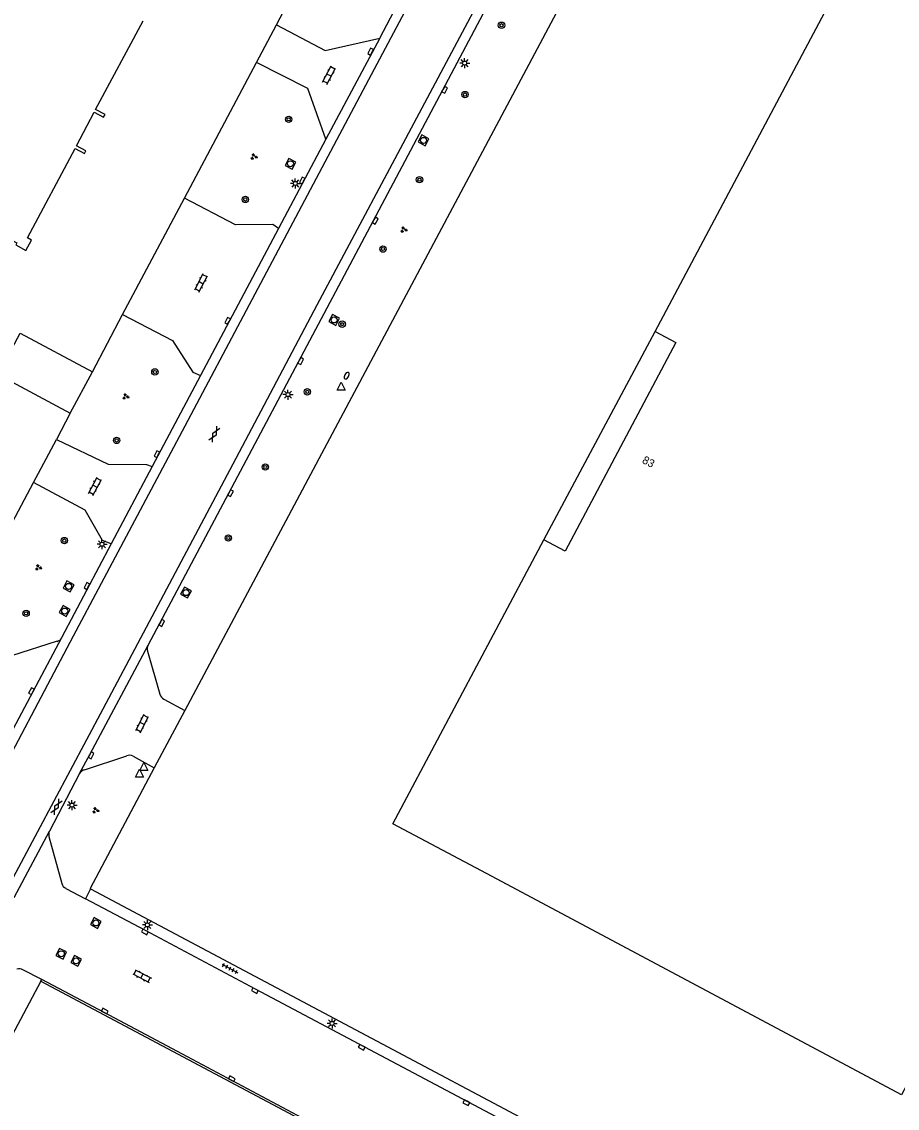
# Model space of a CAD drawing. Extents: x 135999 to 138000, y 396000 to 398501.
# Drawn here: x 136300 to 136409.4, y 398287.1 to 398422.9 of the extents above; entities that cross this region are included whole.
import ezdxf

# ---------------------------------------------------------------- set-up
doc = ezdxf.new("R2010")
doc.units = 0
for name, color, linetype in [('gg-afsc-hekwerk', 7, 'Continuous'), ('gg-anno-huisnummerreeks BGT', 7, 'Continuous'), ('gg-bbg-hoofdgebouw', 7, 'Continuous'), ('gg-bbg-luifel en loopbrug', 7, 'Continuous'), ('gg-knt-verharding', 7, 'Continuous'), ('gg-knt-verharding nz', 7, 'Continuous'), ('gt-grn-vlakafsluiter', 7, 'Continuous'), ('gt-symb-boom', 7, 'Continuous'), ('gt-symb-brandkraan', 7, 'Continuous'), ('gt-symb-gesloten verharding', 7, 'Continuous'), ('gt-symb-groenvak', 7, 'Continuous'), ('gt-symb-klinker verharding', 7, 'Continuous'), ('gt-symb-kolk', 7, 'Continuous'), ('gt-symb-lichtmast', 7, 'Continuous'), ('gt-symb-rioolschacht', 7, 'Continuous'), ('gt-symb-tegel verharding', 7, 'Continuous'), ('gt-symb-waterafsluiter', 7, 'Continuous')]:
    doc.layers.add(name, color=color, linetype=linetype)

# ---------------------------------------------------------------- blocks, each defined once
blk = doc.blocks.new('gt0-GRVAK')
at = {"layer": 'gt-symb-groenvak'}
for p, q in [((-0.11, 0.19), (-0.23, 0.24)), ((-0.18, 0.15), (0.09, 0.15)), ((-0.09, 0.21), (-0.16, 0.32)), ((-0.05, 0.21), (-0.05, 0.39)), ((0, 0.21), (0.06, 0.32)), ((0.02, 0.19), (0.13, 0.24)), ((0.26, -0.05), (0.2, 0.06)), ((0.3, -0.05), (0.3, 0.13)), ((0.35, -0.05), (0.41, 0.06)), ((-0.24, -0.23), (-0.36, -0.18)), ((-0.32, -0.26), (-0.05, -0.26)), ((-0.23, -0.21), (-0.29, -0.1)), ((-0.18, -0.2), (-0.18, -0.02)), ((-0.14, -0.21), (-0.07, -0.1)), ((-0.12, -0.23), (0, -0.18)), ((0.24, -0.07), (0.12, -0.02)), ((0.17, -0.11), (0.44, -0.11)), ((0.37, -0.07), (0.49, -0.02))]:
    blk.add_line(p, q, dxfattribs=at)
blk = doc.blocks.new('gt0-BOOM')
at = {"layer": 'gt-symb-boom'}
for radius in [0.4, 0.2]:
    blk.add_circle((0, 0), radius, dxfattribs=at)
blk = doc.blocks.new('gt0-RS')
at = {"layer": 'gt-symb-rioolschacht'}
blk.add_lwpolyline([(-0.5, -0.5), (0.5, -0.5), (0.5, 0.5), (-0.5, 0.5)], close=True, dxfattribs=at)
blk.add_circle((0, 0), 0.375, dxfattribs=at)
blk = doc.blocks.new('gt0-KOLK')
at = {"layer": 'gt-symb-kolk'}
blk.add_lwpolyline([(0, 0), (0.38, 0), (0.38, 0.4), (-0.38, 0.4), (-0.38, 0), (0, 0)], dxfattribs=at)
blk = doc.blocks.new('gt0-LMAST')
at = {"layer": 'gt-symb-lichtmast'}
for p, q in [((-0.18, 0.17), (-0.45, 0.44)), ((-0.01, 0.25), (-0.01, 0.62)), ((0.17, 0.17), (0.44, 0.44)), ((-0.26, 0), (-0.63, 0)), ((-0.18, -0.18), (-0.45, -0.45)), ((-0.01, -0.25), (-0.01, -0.63)), ((0.44, -0.45), (0.17, -0.18)), ((0.24, 0), (0.62, 0))]:
    blk.add_line(p, q, dxfattribs=at)
blk.add_circle((-0.01, 0), 0.25, dxfattribs=at)
blk = doc.blocks.new('gt0-KL1')
at = {"layer": 'gt-symb-klinker verharding'}
for p, q in [((-1.15, 0.3), (1.15, 0.3)), ((-1, -0.3), (-1, 0.3)), ((-0.5, 0.3), (-0.5, 0.45)), ((0, -0.3), (0, 0.3)), ((0.5, 0.3), (0.5, 0.45)), ((1, -0.3), (1, 0.3)), ((-1.15, -0.3), (1.15, -0.3)), ((-0.5, -0.45), (-0.5, -0.3)), ((0.5, -0.45), (0.5, -0.3))]:
    blk.add_line(p, q, dxfattribs=at)
blk = doc.blocks.new('gt0-WAFSL')
at = {"layer": 'gt-symb-waterafsluiter'}
for p, q in [((-0.5, -0.33), (0, 0.67)), ((0, 0.67), (0.5, -0.33)), ((0.5, -0.33), (-0.5, -0.33))]:
    blk.add_line(p, q, dxfattribs=at)
blk = doc.blocks.new('gt0-BR')
at = {"layer": 'gt-symb-brandkraan'}
for centre, radius, start, end in [((-0.24, 0), 0.206, 107.5669, 252.4331), ((0.6, -2.66), 3, 106.892, 107.5669), ((0, -0.69), 0.938, 73.108, 106.892), ((-0.6, -2.66), 3, 72.4331, 73.108), ((0.24, 0), 0.206, 287.567, 72.4331), ((0.6, 2.66), 3, 252.4331, 253.108), ((0, 0.69), 0.938, 253.108, 286.8921), ((-0.6, 2.66), 3, 286.8921, 287.567)]:
    blk.add_arc(centre, radius, start, end, dxfattribs=at)
blk = doc.blocks.new('gt0-TEG1')
at = {"layer": 'gt-symb-tegel verharding'}
for p, q in [((-1.12, 0), (1.13, 0)), ((-0.9, -0.25), (-0.9, 0.25)), ((-0.45, -0.25), (-0.45, 0.25)), ((0, -0.25), (0, 0.25)), ((0.45, -0.25), (0.45, 0.25)), ((0.9, -0.25), (0.9, 0.25))]:
    blk.add_line(p, q, dxfattribs=at)
blk = doc.blocks.new('gt0-GESVH1')
at = {"layer": 'gt-symb-gesloten verharding'}
for p, q in [((-0.99, -0.26), (0.01, 0.24)), ((0.01, -0.26), (-0.99, 0.24)), ((0.01, 0.24), (1.01, -0.26)), ((1.01, 0.24), (0.01, -0.26))]:
    blk.add_line(p, q, dxfattribs=at)

msp = doc.modelspace()

# ---------------------------------------------------------------- linework, layer by layer
at = {"layer": 'gg-afsc-hekwerk'}
for p, q in [((136370.44, 398430.92), (136320.38, 398336.86)), ((136331.8, 398422.54), (136334.48, 398427.6)), ((136329.3, 398417.84), (136331.8, 398422.54)), ((136320.32, 398400.89), (136329.3, 398417.84)), ((136312.59, 398386.32), (136320.32, 398400.89)), ((136308.81, 398379.18), (136312.59, 398386.32)), ((136320.38, 398336.86), (136316.55, 398329.66)), ((136316.55, 398329.66), (136308.52, 398314.58)), ((136308.57, 398314.55), (136308.52, 398314.58)), ((136302.39, 398302.99), (136267.14, 398237.12))]:
    msp.add_line(p, q, dxfattribs=at)
for points in [[(136297.01, 398378.83), (136299.79, 398384), (136308.81, 398379.18)], [(136308.57, 398314.55), (136399.34, 398266.28), (136398.71, 398265.09)], [(136302.39, 398302.99), (136393.17, 398254.73), (136393.28, 398254.95)]]:
    msp.add_lwpolyline(points, dxfattribs=at)
at = {"layer": 'gg-bbg-hoofdgebouw'}
for points in [[(136379.14, 398384.22), (136397.86, 398419.51), (136402.71, 398428.63), (136466.3, 398394.75), (136409.9, 398288.81), (136358.76, 398316.08), (136346.35, 398322.68), (136365.24, 398358.16)], [(136284.42, 398392.88), (136282.67, 398393.82), (136286.85, 398401.65), (136288.06, 398400.99), (136288.2, 398401.23), (136299.38, 398395.28), (136299.25, 398395.04), (136300.49, 398394.36), (136301.21, 398395.64), (136300.7, 398395.92), (136306.65, 398407.08), (136307.82, 398406.45), (136307.99, 398406.81), (136306.83, 398407.43), (136309.05, 398411.62), (136310.21, 398411), (136310.39, 398411.36), (136309.22, 398411.98), (136315.14, 398423.06)], [(136379.14, 398384.22), (136381.73, 398382.83), (136367.89, 398356.76), (136365.24, 398358.16)]]:
    msp.add_lwpolyline(points, dxfattribs=at)
at = {"layer": 'gg-bbg-luifel en loopbrug'}
msp.add_line((136365.24, 398358.16), (136379.14, 398384.22), dxfattribs=at)
at = {"layer": 'gg-knt-verharding'}
for p, q in [((136344.71, 398420.9), (136356.31, 398442.77)), ((136315.79, 398345.02), (136361.48, 398431.19)), ((136344.71, 398420.9), (136338, 398408.27)), ((136338, 398408.27), (136332.08, 398397.1)), ((136332.08, 398397.1), (136322.31, 398378.71)), ((136306.05, 398373.99), (136308.81, 398379.18)), ((136322.31, 398378.71), (136316.27, 398367.32)), ((136306.05, 398373.99), (136304.32, 398370.73)), ((136316.27, 398367.32), (136311.16, 398357.69)), ((136311.16, 398357.69), (136305.01, 398345.99)), ((136304.97, 398345.91), (136297.82, 398332.5)), ((136304.43, 398345.49), (136298.69, 398343.68)), ((136305.01, 398345.99), (136304.97, 398345.91)), ((136315.7, 398344.26), (136317.25, 398338.87)), ((136317.75, 398338.27), (136320.38, 398336.86)), ((136307.84, 398329.43), (136313.1, 398331.18)), ((136313.89, 398331.12), (136316.55, 398329.66)), ((136307.22, 398328.95), (136303.44, 398321.76)), ((136299.04, 398313.46), (136303.44, 398321.76)), ((136303.39, 398321.11), (136304.99, 398315.2)), ((136305.48, 398314.61), (136307.94, 398313.31)), ((136308.57, 398314.55), (136307.94, 398313.31)), ((136302.5, 398303.2), (136300.14, 398304.44)), ((136302.39, 398302.99), (136302.5, 398303.2))]:
    msp.add_line(p, q, dxfattribs=at)
for points in [[(136331.8, 398422.54), (136337.91, 398419.35), (136344.71, 398420.9)], [(136338, 398408.27), (136335.73, 398414.6), (136329.3, 398417.84)], [(136332.08, 398397.1), (136331.36, 398397.6), (136326.7, 398397.53), (136320.32, 398400.89)], [(136312.59, 398386.32), (136318.84, 398383.08), (136321.38, 398379.13), (136322.31, 398378.71)], [(136304.32, 398370.73), (136310.77, 398367.62), (136315.59, 398367.59), (136316.27, 398367.32)], [(136311.16, 398357.69), (136310.08, 398358.09), (136307.9, 398361.88), (136301.45, 398365.33)], [(136307.22, 398328.95), (136308.48, 398331.33), (136315.79, 398345.02)], [(136398.71, 398265.09), (136382.42, 398273.77), (136329.21, 398302.01), (136315.46, 398309.34), (136307.94, 398313.31)], [(136319.43, 398294.21), (136310.27, 398299.09), (136302.5, 398303.2)], [(136374.94, 398264.73), (136350.27, 398277.83), (136336.94, 398284.89), (136319.43, 398294.21)]]:
    msp.add_lwpolyline(points, dxfattribs=at)
for centre, radius, start, end in [((136304.16, 398346.39), 0.946, 286.6993, 329.372), ((136316.8, 398344.52), 1.13, 153.7824, 193.4877), ((136318.27, 398339.21), 1.07, 198.4102, 241.3321), ((136313.42, 398330.27), 0.97, 60.8978, 109.4676), ((136308.16, 398328.4), 1.09, 107.1767, 149.5963), ((136304.32, 398321.36), 0.967, 155.473, 195.0724), ((136305.86, 398315.42), 0.895, 194.4829, 244.606), ((136299.67, 398303.56), 1, 61.8885, 106.4496)]:
    msp.add_arc(centre, radius, start, end, dxfattribs=at)
at = {"layer": 'gg-knt-verharding nz'}
msp.add_line((136297.01, 398378.83), (136306.05, 398373.99), dxfattribs=at)
for points in [[(136291.29, 398317.58), (136295.11, 398324.77), (136306.46, 398346.19), (136319.68, 398371.1), (136329.14, 398388.91), (136343.36, 398415.72), (136364.21, 398454.99), (136383.22, 398490.78), (136388.12, 398500)], [(136297.93, 398314.05), (136310.15, 398337.05), (136326.39, 398367.68), (136336.92, 398387.55), (136350.34, 398412.8), (136361.79, 398434.36), (136371.37, 398452.41), (136383.79, 398475.8), (136396.64, 398500)]]:
    msp.add_lwpolyline(points, dxfattribs=at)
at = {"layer": 'gt-grn-vlakafsluiter'}
for p, q in [((136301.45, 398365.33), (136304.32, 398370.73)), ((136291.71, 398347), (136301.45, 398365.33))]:
    msp.add_line(p, q, dxfattribs=at)

# ---------------------------------------------------------------- block references
at = {"layer": 'gt-symb-boom'}
for p in [(136359.93, 398422.5), (136355.37, 398413.83), (136333.34, 398410.74), (136349.69, 398403.19), (136327.93, 398400.72), (136345.12, 398394.52), (136340.02, 398385.13), (136316.62, 398379.16), (136335.67, 398376.67), (136311.84, 398370.6), (136330.42, 398367.28), (136305.31, 398358.08), (136325.8, 398358.4), (136300.53, 398348.99)]:
    msp.add_blockref('gt0-BOOM', p, dxfattribs=at)
at = {"layer": 'gt-symb-brandkraan', "rotation": 62.40963046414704}
msp.add_blockref('gt0-BR', (136340.59, 398378.69), dxfattribs=at)
at = {"layer": 'gt-symb-gesloten verharding'}
for p, rotation in [((136324.05, 398371.38), 62.025270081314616), ((136304.34, 398324.8), -118.02531606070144)]:
    msp.add_blockref('gt0-GESVH1', p, dxfattribs=dict(at, rotation=rotation))
at = {"layer": 'gt-symb-groenvak'}
for p in [(136328.99, 398406.06), (136347.71, 398396.93), (136312.96, 398376.08), (136302.05, 398354.71), (136309.21, 398324.35)]:
    msp.add_blockref('gt0-GRVAK', p, dxfattribs=at)
at = {"layer": 'gt-symb-klinker verharding'}
for p, rotation in [((136338.39, 398416.26), 62.0252700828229), ((136322.4, 398390.29), 62.02527007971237), ((136309.13, 398364.86), 62.025270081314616), ((136315.03, 398335.22), 62.922248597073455), ((136315.02, 398303.64), -27.462227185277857)]:
    msp.add_blockref('gt0-KL1', p, dxfattribs=dict(at, rotation=rotation))
at = {"layer": 'gt-symb-kolk'}
for p, rotation in [((136343.75, 398419.11), 62.1533778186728), ((136352.66, 398414.52), -117.84662218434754), ((136335.21, 398403), 61.69147952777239), ((136343.99, 398398.17), -118.10282356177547), ((136325.89, 398385.45), 61.974683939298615), ((136334.67, 398380.61), -117.84662218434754), ((136317.05, 398368.78), 62.10272896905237), ((136325.9, 398364.1), -117.89727102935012), ((136308.3, 398352.3), 61.89717643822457), ((136317.31, 398347.88), -118.02531606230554), ((136301.37, 398339.16), 61.89717643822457), ((136308.48, 398331.33), -117.71850162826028), ((136315.46, 398309.34), 152.15337781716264), ((136329.21, 398302.01), 151.97468394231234), ((136310.27, 398299.09), -28.025316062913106), ((136342.55, 398294.93), 152.02527007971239), ((136326.14, 398290.64), -28.025316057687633), ((136355.63, 398287.99), 152.02527008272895)]:
    msp.add_blockref('gt0-KOLK', p, dxfattribs=dict(at, rotation=rotation))
at = {"layer": 'gt-symb-lichtmast'}
for p in [(136355.34, 398417.76), (136334.18, 398402.72), (136333.26, 398376.32), (136310.02, 398357.62), (136306.27, 398325.01), (136315.69, 398310.03), (136338.77, 398297.73)]:
    msp.add_blockref('gt0-LMAST', p, dxfattribs=at)
at = {"layer": 'gt-symb-rioolschacht'}
for p, rotation in [((136350.19, 398408.11), 62.02527007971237), ((136333.56, 398405.18), 63.050419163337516), ((136339.02, 398385.66), 62.40963046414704), ((136305.84, 398352.36), 62.10272896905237), ((136320.51, 398351.58), 62.025270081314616), ((136305.35, 398349.27), -118.48700713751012), ((136309.25, 398310.28), -28.487007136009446), ((136304.92, 398306.43), 63.58862510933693), ((136306.78, 398305.54), -28.281361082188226)]:
    msp.add_blockref('gt0-RS', p, dxfattribs=dict(at, rotation=rotation))
at = {"layer": 'gt-symb-tegel verharding', "rotation": -27.846622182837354}
msp.add_blockref('gt0-TEG1', (136326, 398304.59), dxfattribs=at)
at = {"layer": 'gt-symb-waterafsluiter'}
for p in [(136339.91, 398377.23), (136314.71, 398328.83), (136315.23, 398329.66)]:
    msp.add_blockref('gt0-WAFSL', p, dxfattribs=at)

# ---------------------------------------------------------------- texts
at = {"layer": 'gg-anno-huisnummerreeks BGT'}
msp.add_text('83', height=1, rotation=332, dxfattribs=at).set_placement((136377.42, 398367.84))

doc.saveas('drawing.dxf')
